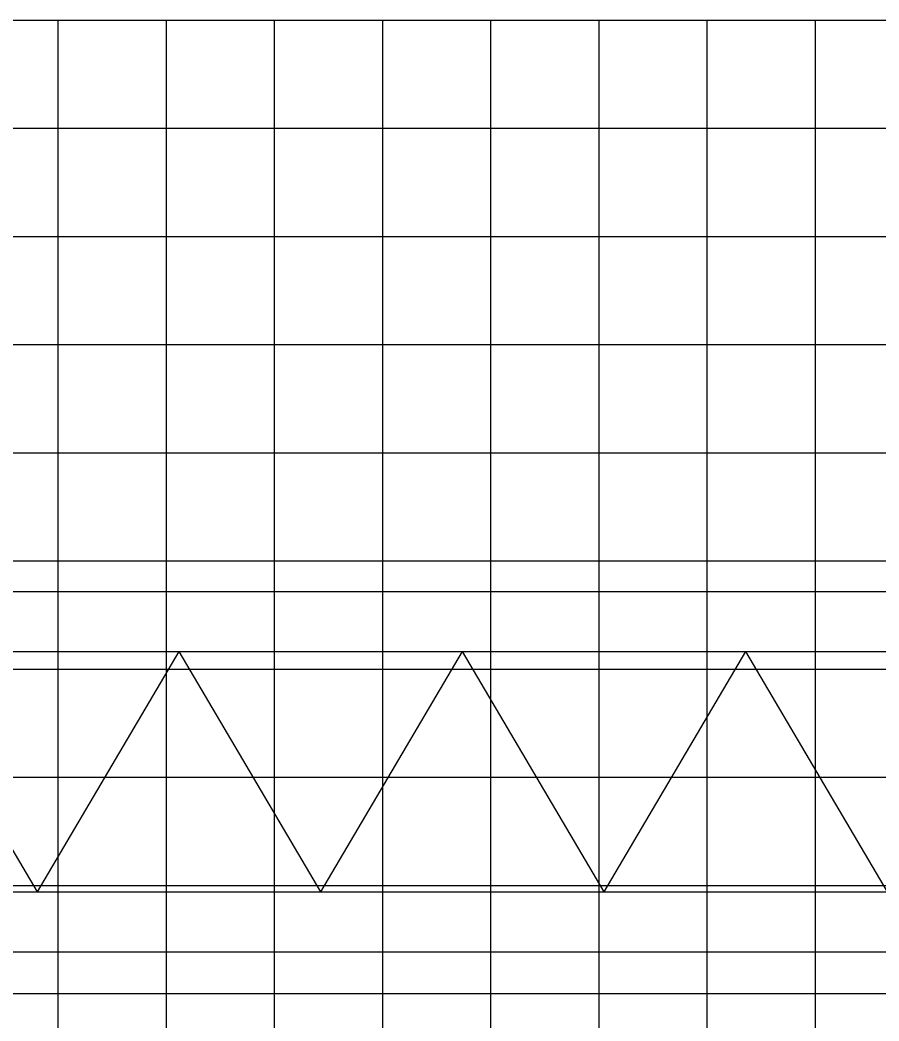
# Model space of a CAD drawing. Extents: x 2193008 to 2198143, y 1236112 to 1237864.
# Drawn here: x 2194592.98 to 2194608.86, y 1237299.6 to 1237318.11 of the extents above; entities that cross this region are included whole.
import ezdxf

# ---------------------------------------------------------------- set-up
doc = ezdxf.new("R2010")
doc.units = 0
doc.layers.add('GSDIMS', color=7, linetype='Continuous')
doc.layers.add('M-ROADS', color=7, linetype='Continuous')

msp = doc.modelspace()

# ---------------------------------------------------------------- linework, layer by layer
at = {"layer": 'GSDIMS'}
for p, q in [((2194591.934, 1237307.539), (2194635.205, 1237307.539)), ((2194591.934, 1237306.428), (2194635.205, 1237306.428)), ((2194595.917, 1237306.428), (2194593.298, 1237301.988)), ((2194595.917, 1237306.428), (2194598.537, 1237301.988)), ((2194601.156, 1237306.428), (2194598.537, 1237301.988)), ((2194601.156, 1237306.428), (2194603.775, 1237301.988)), ((2194606.394, 1237306.428), (2194603.775, 1237301.988)), ((2194606.394, 1237306.428), (2194609.013, 1237301.988)), ((2194591.767, 1237304.584), (2194593.298, 1237301.988)), ((2194591.934, 1237301.988), (2194635.205, 1237301.988)), ((2194591.934, 1237300.878), (2194635.205, 1237300.878))]:
    msp.add_line(p, q, dxfattribs=at)
at = {"layer": 'M-ROADS'}
for p, q in [((2194547.688, 1237318.106), (2194677.688, 1237318.106)), ((2194593.688, 1237258.106), (2194593.688, 1237318.106)), ((2194595.688, 1237258.106), (2194595.688, 1237318.106)), ((2194597.688, 1237258.106), (2194597.688, 1237318.106)), ((2194599.688, 1237258.106), (2194599.688, 1237318.106)), ((2194601.688, 1237258.106), (2194601.688, 1237318.106)), ((2194603.688, 1237258.106), (2194603.688, 1237318.106)), ((2194605.688, 1237258.106), (2194605.688, 1237318.106)), ((2194607.688, 1237258.106), (2194607.688, 1237318.106)), ((2194547.688, 1237316.106), (2194677.688, 1237316.106)), ((2194547.688, 1237314.106), (2194677.688, 1237314.106)), ((2194547.688, 1237312.106), (2194677.688, 1237312.106)), ((2194547.688, 1237310.106), (2194677.688, 1237310.106)), ((2194547.688, 1237308.106), (2194677.688, 1237308.106)), ((2194547.688, 1237306.106), (2194677.688, 1237306.106)), ((2194547.688, 1237304.106), (2194677.688, 1237304.106)), ((2194547.688, 1237302.106), (2194677.688, 1237302.106)), ((2194547.688, 1237300.106), (2194677.688, 1237300.106))]:
    msp.add_line(p, q, dxfattribs=at)

doc.saveas('drawing.dxf')
